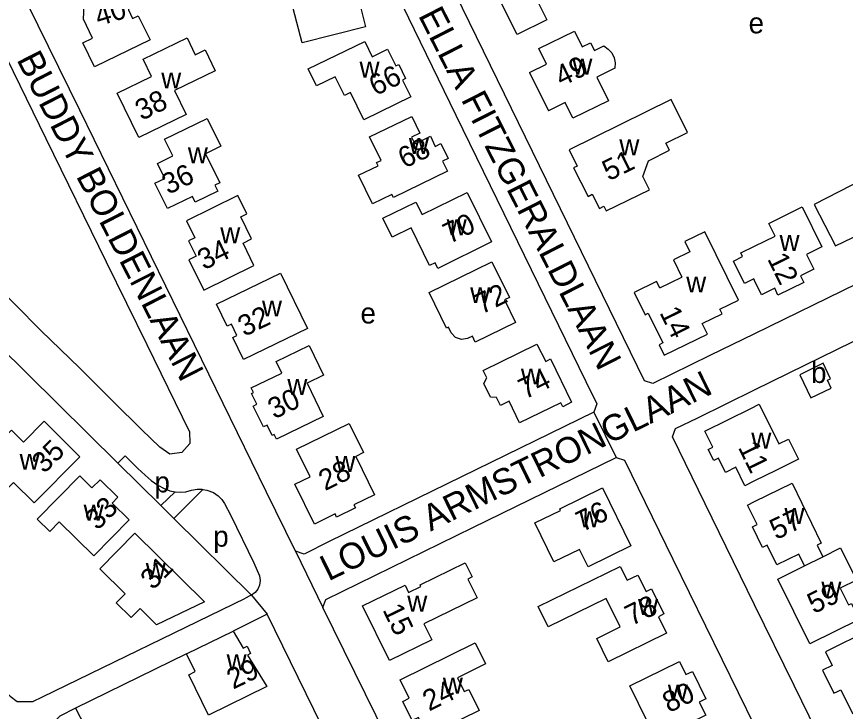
# Model space of a CAD drawing. Extents: x 159441 to 162086, y 388175 to 389787.
# Drawn here: x 160557.6 to 160717.5, y 389249.9 to 389384 of the extents above; entities that cross this region are included whole.
import ezdxf

# ---------------------------------------------------------------- set-up
doc = ezdxf.new("R2010")
doc.units = 0
for name, color, linetype in [('BLT_Basislijn', 7, 'Continuous'), ('BLT_Bebouwing', 7, 'Continuous'), ('BLT_Centroide', 7, 'Continuous'), ('BLT_Huisnummer', 7, 'Continuous'), ('BLT_Onderverdeling_panden', 7, 'Continuous'), ('BLT_Straatnaam', 7, 'Continuous'), ('BLT_Vlakafsluiter', 7, 'Continuous')]:
    doc.layers.add(name, color=color, linetype=linetype)

msp = doc.modelspace()

# ---------------------------------------------------------------- linework, layer by layer
at = {"layer": 'BLT_Basislijn'}
for p, q in [((160577.13, 389297.8), (160585.46, 389289.57)), ((160588.19, 389292.24), (160585.46, 389289.57)), ((160593.58, 389292.71), (160587.98, 389287.08)), ((160585.46, 389289.57), (160587.98, 389287.08)), ((160587.98, 389287.08), (160602.91, 389272.32)), ((160590.41, 389260.99), (160569.01, 389250.5))]:
    msp.add_line(p, q, dxfattribs=at)
for points in [[(160611.43, 389280.76), (160605.79, 389292.29), (160569.83, 389365.91), (160555.75, 389394.6), (160577.43, 389434.18)], [(160700, 389414.08), (160739.56, 389417.05), (160742.47, 389416.88), (160746.92, 389415.68), (160749.83, 389414.31), (160771.57, 389403.18), (160771.99, 389401.54), (160747.26, 389356.26), (160742.81, 389350.95), (160737.23, 389345.09), (160732.45, 389341.04), (160727.71, 389337.38), (160719.75, 389332.4), (160700, 389322.76)], [(160700, 389322.76), (160691.37, 389318.55), (160680.4, 389313.15), (160678.77, 389313.69), (160640.96, 389391.19), (160641.31, 389392.56), (160649.87, 389409), (160650.72, 389410.37), (160700, 389414.08)], [(160634.57, 389402.3), (160633.08, 389399.61), (160631.1, 389396.07), (160630.27, 389393.68), (160630.16, 389391.29), (160630.48, 389389.52), (160630.89, 389388.56), (160642.38, 389364.94), (160667.44, 389313.55), (160669.56, 389309.23), (160668.99, 389307.6), (160617.93, 389282.62), (160613.07, 389280.22), (160611.43, 389280.76)], [(160590.99, 389303.91), (160582.81, 389320.63), (160574.95, 389336.58), (160563.32, 389360.36), (160554.48, 389378.47)], [(160535.4, 389350.05), (160552.11, 389333.6), (160562.37, 389323.33), (160569.73, 389316.14), (160576.29, 389309.6), (160581.72, 389304.25), (160585.22, 389300.84)], [(160577.13, 389297.8), (160542.45, 389332.07), (160528.76, 389345.7)], [(160700, 389311.91), (160709.84, 389316.73), (160737.05, 389330.04), (160741.44, 389332.18)], [(160483.59, 389328.02), (160500, 389311.07), (160528.18, 389281.94), (160556.37, 389252.81), (160557.73, 389251.77), (160560.75, 389251.77), (160562.62, 389252.64), (160601.8, 389271.73)], [(160684.17, 389302.83), (160684.73, 389304.43), (160689.05, 389306.54), (160700, 389311.91)], [(160590.99, 389303.91), (160591.02, 389301.57), (160589.48, 389299.8), (160587.15, 389299.51), (160585.22, 389300.84)], [(160700, 389270.41), (160690.48, 389289.92), (160684.17, 389302.83)], [(160577.13, 389297.8), (160578.56, 389299.21), (160580.99, 389296.75), (160582.41, 389295.43), (160583.57, 389294.42), (160584.89, 389293.51), (160586.11, 389292.85), (160587.17, 389292.44), (160588.19, 389292.24)], [(160616.73, 389269.88), (160617.27, 389271.48), (160645.66, 389285.36), (160673.28, 389298.87), (160674.9, 389298.32), (160684.24, 389279.25), (160700, 389247.09)], [(160588.19, 389292.24), (160589.2, 389292.19), (160590.26, 389292.24), (160591.38, 389292.54), (160592.44, 389292.75), (160593.35, 389292.75), (160593.58, 389292.71)], [(160593.58, 389292.71), (160594.31, 389292.59), (160595.58, 389292.09), (160596.49, 389291.48), (160597.2, 389290.77), (160597.76, 389289.96), (160598.92, 389287.65), (160603.38, 389278.52), (160604.51, 389276.02), (160604.6, 389275.13), (160604.48, 389274.25), (160604.17, 389273.47), (160603.64, 389272.79), (160602.91, 389272.32)], [(160602.91, 389272.32), (160602.62, 389272.14), (160601.8, 389271.73)], [(160659.48, 389182.55), (160651.95, 389197.93), (160640.42, 389221.48), (160626.98, 389248.98), (160616.73, 389269.88)], [(160719.26, 389231.08), (160707.63, 389254.87), (160700, 389270.41)], [(160605.96, 389268.65), (160599.37, 389265.37)], [(160652.83, 389172.73), (160650.34, 389177.82), (160641.07, 389196.82), (160626.5, 389226.63), (160614.96, 389250.23), (160605.96, 389268.65)], [(160569.01, 389250.5), (160565.93, 389248.95), (160564.63, 389247.66), (160564.2, 389246.22), (160564.2, 389244.92), (160564.21, 389244.02), (160568.51, 389236.91), (160612, 389152.12), (160614.49, 389148.2), (160616.79, 389146.04), (160619.38, 389143.88), (160622.26, 389142.44), (160623.84, 389142.01), (160625.52, 389142.28)], [(160569.01, 389250.5), (160623.47, 389145.32), (160625.52, 389142.28)]]:
    msp.add_lwpolyline(points, dxfattribs=at)
at = {"layer": 'BLT_Bebouwing'}
for p, q in [((160656.6, 389373.2), (160660.22, 389365.8)), ((160681.72, 389331.6), (160685.98, 389333.69)), ((160713.25, 389317.04), (160710.54, 389315.74))]:
    msp.add_line(p, q, dxfattribs=at)
for points in [[(160650.64, 389396.02), (160649.6, 389396.6), (160651.54, 389400.17), (160652.6, 389399.6), (160654.71, 389403.44), (160658.3, 389401.47), (160659.76, 389404.11), (160667.6, 389404.76), (160668.14, 389398.42), (160663.76, 389398.05), (160662.2, 389398.91), (160656.34, 389388.28), (160657.9, 389387.42), (160659.9, 389383.37), (160654.18, 389380.5), (160650.67, 389387.57), (160652.12, 389390.18), (160648.52, 389392.17)], [(160612.79, 389394.49), (160613.56, 389391.5), (160618.03, 389392.65), (160618.51, 389390.79), (160619.98, 389391.17), (160621.32, 389385.98), (160623.8, 389386.62), (160624.91, 389382.02), (160612.7, 389378.91), (160610.3, 389388.29), (160607.42, 389387.55), (160606.09, 389392.75)], [(160568.86, 389392.67), (160580.73, 389392.14), (160580.5, 389386.99), (160579.28, 389387.05), (160579.2, 389385.24), (160580, 389383.6), (160581.1, 389384.14), (160583.36, 389379.51), (160572.66, 389374.27), (160570.4, 389378.91), (160572.28, 389379.83), (160570.52, 389383.44), (160570.72, 389387.43), (160568.62, 389387.54)], [(160590.5, 389379.86), (160592.07, 389376.6), (160593.97, 389377.52), (160595.91, 389373.5), (160588.08, 389369.72), (160590.33, 389365.04), (160581.17, 389360.62), (160577.02, 389369.19), (160583.67, 389372.39), (160582.04, 389375.78)], [(160683.94, 389367.96), (160664.21, 389358.25), (160665.78, 389355.1), (160665.09, 389354.75), (160667.87, 389349.26), (160668.69, 389349.66), (160670.05, 389346.9), (160670.95, 389347.35), (160671.4, 389346.45), (160679.71, 389350.56), (160678.44, 389353.11), (160679.51, 389356.15), (160683.59, 389358.17), (160682.91, 389359.55), (160687.08, 389361.62)], [(160594.37, 389364.31), (160597.01, 389358.93), (160594.04, 389357.47), (160596.8, 389351.85), (160595.88, 389351.4), (160596.43, 389350.29), (160592.08, 389348.16), (160591.53, 389349.27), (160586.7, 389346.9), (160584.31, 389351.8), (160586.2, 389352.72), (160584.79, 389355.6), (160587.76, 389357.06), (160586.17, 389360.31)], [(160634.67, 389348.15), (160635.85, 389345.74), (160644.56, 389350), (160649.23, 389340.46), (160638.89, 389335.36), (160638.36, 389336.47), (160637.27, 389335.94), (160633.72, 389343.2), (160630.08, 389341.41), (160628.3, 389345.04)], [(160600.33, 389349.41), (160590.41, 389344.54), (160592.01, 389341.28), (160590.79, 389340.68), (160592.25, 389337.71), (160590.85, 389337.03), (160593.71, 389331.19), (160603.42, 389335.95), (160601.31, 389340.26), (160602.93, 389341.05), (160600.85, 389345.29), (160602.06, 389345.88)], [(160649.32, 389336.65), (160652.69, 389329.75), (160651.75, 389329.3), (160653.89, 389324.93), (160646.12, 389321.13), (160645.55, 389322.29), (160644.62, 389321.84), (160643.44, 389321.63), (160642.28, 389322), (160641.46, 389322.91), (160640.92, 389324), (160640.56, 389323.82), (160637.2, 389330.68)], [(160608.51, 389334.46), (160613.72, 389323.74), (160601.4, 389317.75), (160599.34, 389322.01), (160600.13, 389322.39), (160599.06, 389324.58), (160598.27, 389324.2), (160596.18, 389328.46)], [(160657.99, 389320.73), (160659.7, 389317.38), (160660.64, 389317.88), (160664.71, 389309.56), (160662.99, 389308.64), (160662.61, 389309.41), (160654.67, 389305.58), (160652.65, 389309.75), (160650.96, 389308.93), (160650.24, 389310.42), (160649.02, 389310.53), (160647.74, 389313.16), (160648.37, 389314.21), (160647.65, 389315.68)], [(160614.04, 389320.49), (160616.83, 389314.74), (160613.67, 389313.21), (160616.78, 389306.78), (160607.76, 389302.41), (160607.33, 389303.29), (160606.94, 389303.1), (160605.93, 389305.13), (160605.24, 389304.78), (160603.24, 389308.79), (160603.97, 389309.16), (160602.96, 389311.24), (160603.34, 389311.42), (160602.9, 389312.32), (160608.79, 389315.13), (160607.71, 389317.39)], [(160611.63, 389300.48), (160621.79, 389305.43), (160624.53, 389299.8), (160623.05, 389299.08), (160626.66, 389291.67), (160622.71, 389289.74), (160623, 389289.14), (160619.37, 389287.36), (160619.08, 389287.96), (160615.07, 389285.98), (160611.31, 389293.74), (160614.23, 389295.12)], [(160573.76, 389294.57), (160577.17, 389291.2), (160576.04, 389290.05), (160579.32, 389286.81), (160572.54, 389279.9), (160565.84, 389286.47), (160564.01, 389284.6), (160561.59, 389286.98), (160569.8, 389295.34), (160572.16, 389293.01)], [(160670.69, 389292.98), (160676.14, 389281.81), (160667.88, 389277.76), (160666.23, 389281.12), (160661.29, 389278.72), (160657.61, 389286.23), (160662.55, 389288.66), (160662.42, 389288.94)], [(160580.45, 389284.26), (160593.87, 389270.99), (160584.6, 389266.56), (160581.43, 389269.71), (160579.71, 389267.98), (160576.85, 389270.83), (160578.56, 389272.55), (160573.68, 389277.39)], [(160658.23, 389270.11), (160674.1, 389277.85), (160675.43, 389275.16), (160677.49, 389276.18), (160679.07, 389273), (160680.14, 389273.53), (160682.52, 389268.67), (160681.44, 389268.14), (160683.01, 389264.95), (160671.78, 389259.43), (160669.55, 389263.94), (160674.06, 389266.16), (160671.36, 389271.63), (160660.16, 389266.15)], [(160646.12, 389263.07), (160648.11, 389259.03), (160642.66, 389256.35), (160643.98, 389253.67), (160644.87, 389254.11), (160646.86, 389250.06), (160636.9, 389245.16), (160635.16, 389248.71), (160633.95, 389248.12), (160632.15, 389251.79), (160633.35, 389252.38), (160631.61, 389255.93)], [(160685.52, 389259.47), (160686.75, 389256.97), (160688.01, 389257.59), (160690.62, 389252.26), (160689.34, 389251.65), (160690.59, 389249.1), (160681, 389244.42), (160675.94, 389254.8)]]:
    msp.add_lwpolyline(points, close=True, dxfattribs=at)
for points in [[(160656.6, 389373.2), (160659.83, 389374.78), (160658.35, 389377.8), (160665.23, 389381.18), (160666.72, 389378.13), (160668.34, 389378.92), (160669.09, 389377.39), (160670.95, 389378.3), (160671.78, 389377.7), (160672.45, 389376.95), (160672.9, 389376.01), (160673.09, 389375.01), (160673.05, 389373.99), (160669.57, 389372.3), (160671.81, 389367.7), (160664.94, 389364.35), (160663.45, 389367.39), (160660.22, 389365.8)], [(160624.78, 389379.18), (160626.23, 389376.23), (160629.21, 389377.69), (160630.78, 389374.47), (160631.36, 389374.75), (160632.67, 389372), (160632.09, 389371.72), (160633.68, 389368.49), (160624.59, 389364.06), (160622.02, 389369.33), (160620.85, 389368.76), (160619.09, 389372.37), (160615.48, 389370.62), (160613.89, 389373.87), (160624.78, 389379.18)], [(160633.87, 389364.71), (160635.44, 389361.49), (160633.82, 389360.71), (160634.46, 389359.4), (160637.45, 389360.86), (160638.39, 389358.92), (160639.48, 389359.45), (160640.87, 389356.57), (160639.78, 389356.04), (160640.73, 389354.11), (160630.33, 389349.05), (160630.04, 389349.64), (160626.29, 389347.82), (160623.6, 389353.34), (160627.35, 389355.16), (160627.05, 389355.78), (160627.93, 389356.21), (160625.72, 389360.74), (160633.87, 389364.71)], [(160724.2, 389353.91), (160723.5, 389355.27), (160720.44, 389353.69), (160721, 389352.61), (160711.49, 389347.69), (160715.62, 389339.71), (160720.55, 389342.12), (160721.08, 389340.87), (160724.88, 389342.75), (160724.25, 389343.93), (160729.16, 389346.34), (160727.85, 389349.09), (160729.95, 389350.09), (160730.24, 389349.48), (160733.66, 389351.64), (160728.85, 389359.25), (160725.27, 389357.4), (160726.47, 389355.09), (160724.2, 389353.91)], [(160700, 389339.64), (160703.98, 389341.6), (160702.77, 389344.06), (160709.21, 389347.22), (160713, 389339.5), (160710.03, 389338.04), (160711.41, 389335.22), (160708.86, 389333.96), (160709.53, 389332.62), (160704.52, 389330.17), (160703.88, 389331.52), (160701.35, 389330.28), (160700, 389333.02)], [(160681.72, 389331.6), (160681.1, 389332.86), (160676.76, 389330.73), (160678.88, 389326.42), (160679.48, 389326.71), (160682.3, 389320.99), (160681.6, 389320.6), (160682.56, 389318.62), (160690.89, 389322.7), (160689.91, 389324.73), (160693.75, 389326.6), (160693.31, 389327.49), (160696.87, 389329.23), (160690.38, 389342.43), (160686.55, 389340.54), (160687.51, 389338.58), (160684.34, 389337.02), (160685.98, 389333.69)], [(160700, 389333.02), (160699.85, 389333.32), (160698.05, 389332.44), (160695.91, 389336.79), (160697.7, 389337.67), (160697.37, 389338.35), (160700, 389339.64)], [(160710.54, 389315.74), (160708.71, 389314.85), (160710.88, 389310.35), (160714.78, 389312.23), (160714.05, 389313.76), (160714.67, 389314.06), (160713.25, 389317.04)], [(160700, 389294.33), (160698.13, 389293.4), (160696.36, 389296.97), (160694.4, 389296), (160693.05, 389298.73), (160692.14, 389298.28), (160691.08, 389300.42), (160691.94, 389300.85), (160690.42, 389303.92), (160699.3, 389308.33)], [(160699.3, 389308.33), (160700.92, 389309.16), (160704.71, 389301.48), (160706.56, 389302.4), (160708.48, 389298.54), (160704.12, 389296.37), (160700, 389294.33)], [(160569.82, 389299), (160562.92, 389305.85), (160558.96, 389301.85), (160556.64, 389304.16), (160546.71, 389294.15), (160551.95, 389288.95)], [(160551.95, 389288.95), (160557.02, 389294.07), (160561.01, 389290.12), (160569.82, 389299)], [(160700, 389290.34), (160707.24, 389293.88), (160712.88, 389282.34), (160712.1, 389281.96), (160713.2, 389279.71)], [(160700.49, 389285.96), (160698.66, 389289.69), (160700, 389290.34)], [(160709.65, 389277.96), (160708.55, 389280.22), (160704.31, 389278.15), (160702.46, 389281.92), (160701.56, 389281.48), (160699.58, 389285.51), (160700.49, 389285.96)], [(160713.2, 389279.71), (160716.61, 389281.4), (160719.66, 389275.2), (160716.53, 389273.66), (160718.13, 389270.41), (160718.69, 389270.68), (160720.2, 389267.62), (160710.64, 389262.91), (160704.49, 389275.41), (160709.65, 389277.96)], [(160645.51, 389275.81), (160644.67, 389275.4), (160646.45, 389271.75), (160636.21, 389266.74), (160637.71, 389263.67), (160629.55, 389259.67), (160624.36, 389270.21), (160632.56, 389274.22), (160633.26, 389272.78), (160635.64, 389273.95), (160635.47, 389274.3), (160644.16, 389278.56), (160645.51, 389275.81)], [(160590.41, 389260.99), (160599.37, 389265.37)], [(160599.37, 389265.37), (160601.34, 389262.05), (160602.1, 389262.43), (160602.77, 389261.03), (160602.16, 389260.73), (160605.87, 389254.64), (160594.62, 389249.15), (160590.82, 389256.91), (160592.09, 389257.53), (160590.41, 389260.99)], [(160722.27, 389265.57), (160713.69, 389261.36), (160714.99, 389258.71), (160713.11, 389257.79), (160715.28, 389253.36), (160715.98, 389253.7), (160716.67, 389254.04), (160718.89, 389249.48), (160724.76, 389252.35)]]:
    msp.add_lwpolyline(points, dxfattribs=at)
at = {"layer": 'BLT_Onderverdeling_panden'}
msp.add_line((160709.65, 389277.96), (160713.2, 389279.71), dxfattribs=at)
at = {"layer": 'BLT_Vlakafsluiter'}
for p, q in [((160668.99, 389307.6), (160673.28, 389298.87)), ((160611.43, 389280.76), (160616.73, 389269.88)), ((160602.91, 389272.32), (160605.96, 389268.65))]:
    msp.add_line(p, q, dxfattribs=at)

# ---------------------------------------------------------------- texts
at = {"layer": 'BLT_Centroide'}
for s, p in [('e', (160698.85, 389380.73)), ('w', (160623.78, 389372.19)), ('w', (160664.84, 389372.77)), ('w', (160585.52, 389370.09)), ('w', (160633.3, 389357.47)), ('w', (160673.91, 389357.19)), ('w', (160590.66, 389355.67)), ('w', (160640.6, 389341.75)), ('w', (160596.91, 389340.23)), ('w', (160704.82, 389338.75)), ('w', (160686.81, 389330.72)), ('w', (160645.13, 389328.66)), ('w', (160604.96, 389326.09)), ('e', (160623.97, 389324.73)), ('b', (160710.91, 389313.25)), ('w', (160654.91, 389312.97)), ('w', (160609.86, 389310.94)), ('w', (160699.37, 389300.56)), ('w', (160558.19, 389296.5)), ('w', (160619.14, 389296.08)), ('p', (160584.22, 389292.13)), ('w', (160570.55, 389286.66)), ('w', (160705.77, 389286.02)), ('w', (160666.22, 389285.38)), ('p', (160595.56, 389281.65)), ('w', (160582.54, 389275.41)), ('w', (160712.89, 389271.8)), ('w', (160632.99, 389269.12)), ('w', (160677.52, 389268.47)), ('w', (160598.14, 389257.81)), ('w', (160639.86, 389253.3)), ('w', (160683.27, 389251.95))]:
    msp.add_text(s, height=4, dxfattribs=at).set_placement(p)
at = {"layer": 'BLT_Huisnummer'}
for s, rotation, p in [('40', 16.8349, (160573.43, 389382.08)), ('49', 26.0633, (160662.74, 389370.38)), ('66', 26.0654, (160626.86, 389368.59)), ('38', 26.0697, (160581.74, 389363.82)), ('68', 26.061, (160632.46, 389354.59)), ('51', 26.0633, (160671.86, 389352.16)), ('36', 26.0633, (160586.88, 389349.54)), ('70', 26.0618, (160641.14, 389340.03)), ('34', 26.0633, (160593.76, 389334.97)), ('12', 296.049, (160702.4, 389337.21)), ('72', 26.0694, (160647.31, 389326.42)), ('32', 26.0599, (160601.56, 389322.12)), ('14', 296.0524, (160681.6, 389326.85)), ('74', 26.0515, (160655.7, 389310.02)), ('30', 26.0473, (160607.34, 389306.2)), ('35', 44.8673, (160562.96, 389295.62)), ('11', 296.0749, (160696.74, 389300.84)), ('28', 26.0473, (160617.13, 389292.36)), ('33', 45.2759, (160573.25, 389284.65)), ('76', 26.0515, (160666.8, 389284.44)), ('57', 26.0606, (160704.18, 389282.9)), ('31', 45.2834, (160583.93, 389273.14)), ('59', 26.091, (160711.43, 389268.62)), ('78', 26.0158, (160676.25, 389266.3)), ('15', 296.0973, (160628.15, 389269.48)), ('29', 26.0567, (160599.4, 389254.04)), ('24', 26.0657, (160637.2, 389249.83)), ('80', 26.0617, (160683.49, 389249.51))]:
    msp.add_text(s, height=4, rotation=rotation, dxfattribs=at).set_placement(p)
at = {"layer": 'BLT_Straatnaam'}
for s, rotation, p in [('ELLA FITZGERALDLAAN', 296.9377, (160635.03, 389384.22)), ('BUDDY BOLDENLAAN', 297.0573, (160557.52, 389375.7)), ('LOUIS ARMSTRONGLAAN', 26.0594, (160617.79, 389274.92))]:
    msp.add_text(s, height=5, rotation=rotation, dxfattribs=at).set_placement(p)

doc.saveas('drawing.dxf')
